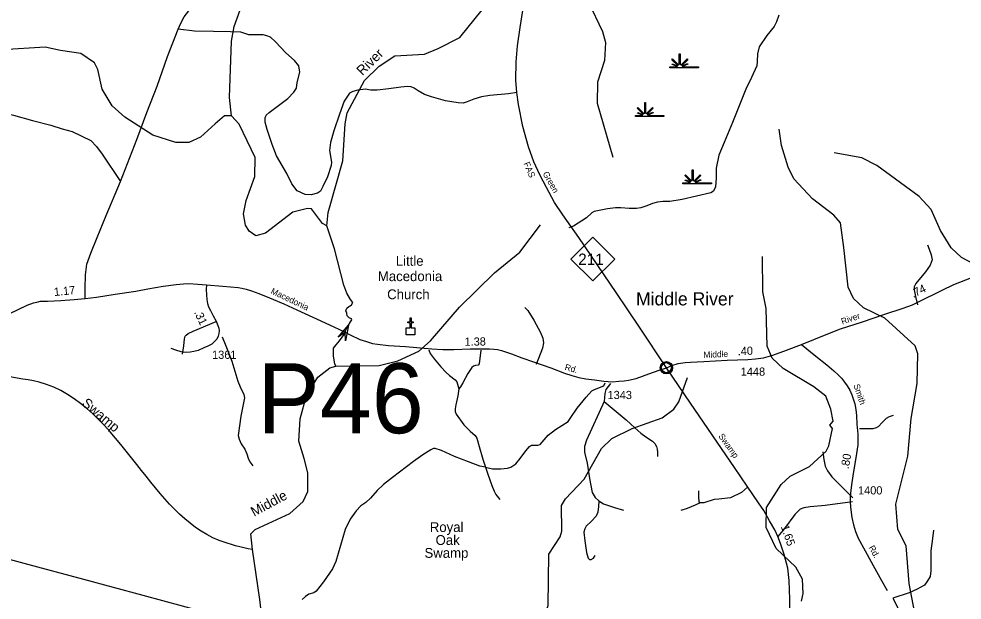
# Model space of a CAD drawing. Extents: x 2104537 to 2336408, y 34176 to 229611.
# Drawn here: x 2206373 to 2220751, y 104325 to 113186 of the extents above; entities that cross this region are included whole.
import ezdxf

# ---------------------------------------------------------------- set-up
doc = ezdxf.new("R2010")
doc.units = 0
for name, color, linetype in [('Exist Civil Demographics Community CELL', 7, 'Continuous'), ('Exist Civil Demographics Community Label', 7, 'Continuous'), ('Exist Cultural Church CELL', 7, 'Continuous'), ('Exist Cultural Church Label', 7, 'Continuous'), ('Exist Hydrographic Creek Single Shore', 7, 'Continuous'), ('Exist Hydrographic Misc Water Feature', 7, 'Continuous'), ('Exist Hydrographic Swamp CELL', 7, 'Continuous'), ('Exist Hydrographic Swamp Label', 7, 'Continuous'), ('Exist Road Non-System Type 51', 7, 'Continuous'), ('Exist Road Primary NC Attributed', 7, 'Continuous'), ('Exist Road Primary NC Label', 7, 'Continuous'), ('Exist Road Primary NC Mileage Hundredths English Label', 7, 'Continuous'), ('Exist Road Primary NC Shield CELL', 7, 'Continuous'), ('Exist Road Primary NC Shield Number Label', 7, 'Continuous'), ('Exist Road Secondary Mileage Hundredths English Label', 7, 'Continuous'), ('Exist Road Secondary Structure Pipe Attributed CELL', 7, 'Continuous'), ('Exist Road Secondary Structure Pipe Number Label', 7, 'Continuous'), ('Exist Road Secondary Type 51 Attributed', 7, 'Continuous'), ('Exist Road Secondary Type 51 Label', 7, 'Continuous'), ('Exist Road Secondary Type 51 Number Label', 7, 'Continuous'), ('Exist Utilities Electrical Transmission Line', 7, 'Continuous'), ('Old_Level_32', 7, 'Continuous')]:
    doc.layers.add(name, color=color, linetype=linetype)

msp = doc.modelspace()

# ---------------------------------------------------------------- linework, layer by layer
at = {"layer": 'Exist Civil Demographics Community CELL'}
msp.add_lwpolyline([(2216165, 107881), (2216166, 107886), (2216168, 107893), (2216171, 107900), (2216174, 107906), (2216177, 107912), (2216181, 107917), (2216185, 107921), (2216189, 107926), (2216195, 107930), (2216200, 107934), (2216205, 107937), (2216210, 107939), (2216216, 107942), (2216221, 107943), (2216226, 107945), (2216231, 107945), (2216235, 107946), (2216241, 107946), (2216245, 107946), (2216251, 107946), (2216256, 107945), (2216261, 107944), (2216266, 107943), (2216271, 107941), (2216278, 107938), (2216284, 107934), (2216289, 107931), (2216294, 107927), (2216298, 107924), (2216302, 107919), (2216306, 107915), (2216309, 107910), (2216312, 107905), (2216314, 107900), (2216316, 107895), (2216318, 107890), (2216319, 107885), (2216320, 107879), (2216321, 107875), (2216321, 107869), (2216321, 107863), (2216320, 107857), (2216319, 107852), (2216318, 107845), (2216316, 107840), (2216314, 107835), (2216310, 107829), (2216307, 107823), (2216304, 107818), (2216299, 107814), (2216294, 107809), (2216289, 107805), (2216284, 107801), (2216280, 107799), (2216273, 107795), (2216266, 107793), (2216260, 107791), (2216253, 107790), (2216249, 107790), (2216244, 107789), (2216239, 107789), (2216235, 107790), (2216229, 107790), (2216223, 107792), (2216218, 107793), (2216213, 107795), (2216209, 107797), (2216205, 107799), (2216198, 107803), (2216192, 107807), (2216187, 107812), (2216183, 107817), (2216180, 107821), (2216177, 107825), (2216173, 107832), (2216171, 107836), (2216169, 107840), (2216167, 107848), (2216165, 107855), (2216164, 107860), (2216164, 107866), (2216164, 107871), (2216165, 107878)], close=True, dxfattribs=at)
for centre, radius in [((2216243, 107868), 94.3), ((2216242, 107869), 76.7)]:
    msp.add_circle(centre, radius, dxfattribs=at)
at = {"layer": 'Exist Cultural Church CELL'}
msp.add_lwpolyline([(2212279, 108476), (2212336, 108476), (2212336, 108552), (2212304, 108552), (2212304, 108568), (2212336, 108568), (2212336, 108628), (2212352, 108628), (2212352, 108568), (2212384, 108568), (2212384, 108552), (2212352, 108552), (2212352, 108476), (2212410, 108476), (2212410, 108369), (2212279, 108369)], close=True, dxfattribs=at)
at = {"layer": 'Exist Hydrographic Creek Single Shore'}
for points in [[(2215050, 113452), (2215270, 112995), (2215313, 112827), (2215298, 112551), (2215192, 112219), (2215186, 111901), (2215425, 111079)], [(2211066, 110032), (2211090, 110232), (2211309, 111024), (2211347, 111585), (2211379, 111751), (2211643, 112245), (2211866, 112464), (2212106, 112623), (2212556, 112650), (2212764, 112735), (2213096, 112902), (2213435, 113322)], [(2211206, 107893), (2211189, 107925), (2211167, 108046), (2211167, 108165), (2211209, 108217), (2211261, 108277), (2211340, 108390), (2211345, 108408), (2211355, 108446), (2211429, 108566), (2211448, 108596), (2211444, 108611), (2211408, 108628), (2211379, 108661), (2211371, 108698), (2211358, 108736), (2211370, 108776), (2211405, 108799), (2211422, 108810), (2211444, 108826), (2211461, 108860), (2211426, 108906), (2211370, 109006), (2211324, 109124), (2211185, 109680), (2211066, 110032)], [(2209935, 105095), (2209907, 105333), (2209974, 105401), (2210505, 105647), (2210704, 105830), (2210778, 105983), (2210776, 106265), (2210724, 106482), (2210639, 106746), (2210662, 107087), (2210759, 107446), (2210932, 107725), (2211115, 107866), (2211206, 107893)], [(2210092, 103942), (2210045, 104333), (2209935, 105095)]]:
    msp.add_lwpolyline(points, dxfattribs=at)
msp.add_spline([(2209935, 105095), (2209427, 105234), (2208172, 106391), (2206680, 107647), (2206024, 107801), (2205648, 108108), (2204937, 109293), (2204755, 109433), (2204686, 109712), (2204769, 109879), (2204825, 110033), (2204713, 110270), (2204421, 110577), (2203514, 112029)], degree=3, dxfattribs=at)
at = {"layer": 'Exist Hydrographic Misc Water Feature'}
for points in [[(2209614, 111707), (2209586, 111989), (2209614, 112845), (2209654, 113071), (2209744, 113322), (2209992, 113632), (2210182, 113808), (2210686, 114370), (2210860, 114530)], [(2209614, 111707), (2209505, 111706), (2209364, 111587), (2209141, 111385), (2208966, 111299), (2208766, 111300), (2208416, 111415), (2207989, 111686), (2207796, 111860), (2207644, 112116), (2207576, 112416), (2207525, 112515), (2207316, 112657), (2207007, 112705), (2206774, 112753), (2206116, 112713), (2205932, 112779), (2205606, 112942)], [(2211066, 110032), (2210999, 110066), (2210831, 110289), (2210773, 110297), (2210548, 110239), (2210134, 109919), (2209984, 109876), (2209884, 109950), (2209825, 110039), (2209799, 110214), (2209839, 110416), (2209970, 110781), (2209976, 111073), (2209731, 111580), (2209614, 111707)], [(2220047, 104045), (2219943, 104578), (2219898, 105153), (2219771, 105402), (2219743, 105786), (2219922, 106521), (2219976, 107094), (2220064, 107627), (2220077, 108080), (2220035, 108202), (2219574, 108624), (2219248, 108781), (2219097, 108922), (2219012, 109097), (2218950, 109702), (2218897, 110077), (2218796, 110194), (2218470, 110443), (2218184, 110747), (2218100, 110923), (2217998, 111256), (2217963, 111506)], [(2222658, 108354), (2222274, 108509), (2221897, 108799), (2221670, 109013), (2221453, 109172), (2220742, 109549), (2220583, 109697), (2220423, 109962), (2220279, 110280), (2220094, 110477), (2219449, 110949), (2219224, 111065), (2218798, 111145)], [(2211206, 107893), (2211864, 107904), (2212147, 107974), (2212471, 108118), (2212645, 108276), (2213091, 108789), (2213621, 109316), (2214010, 109627), (2214324, 110048)], [(2218303, 104307), (2218330, 104425), (2218318, 104643), (2218217, 104825), (2217915, 105113), (2217763, 105431), (2217769, 105739), (2217992, 106089), (2218132, 106214), (2218423, 106360), (2218680, 106594), (2218721, 106679), (2218777, 106943), (2218735, 106993), (2218785, 107055), (2218750, 107236), (2218674, 107434), (2218490, 107575), (2218021, 107857), (2217854, 108014), (2217777, 108196), (2217765, 108770), (2217713, 109027), (2217709, 109562)], [(2214406, 104147), (2214439, 104242), (2214450, 105023), (2214623, 105292), (2214647, 105376), (2214645, 105767), (2214703, 105867), (2214992, 106170), (2215255, 106637), (2215413, 106789), (2215720, 106940), (2216177, 107102), (2216359, 107236), (2216434, 107346), (2216564, 107721)]]:
    msp.add_lwpolyline(points, dxfattribs=at)
at = {"layer": 'Exist Hydrographic Swamp CELL'}
for points in [[(2216298, 112454), (2216404, 112454), (2216408, 112461), (2216331, 112491), (2216337, 112501), (2216412, 112469), (2216416, 112475), (2216327, 112564), (2216337, 112575), (2216427, 112484), (2216440, 112488), (2216440, 112655), (2216455, 112655), (2216455, 112488), (2216467, 112484), (2216558, 112575), (2216568, 112564), (2216479, 112475), (2216483, 112468), (2216565, 112505), (2216570, 112495), (2216488, 112460), (2216491, 112454), (2216733, 112454), (2216733, 112439), (2216298, 112439)], [(2215770, 111712), (2215875, 111712), (2215879, 111719), (2215803, 111749), (2215809, 111759), (2215884, 111728), (2215887, 111734), (2215798, 111823), (2215809, 111833), (2215899, 111742), (2215912, 111747), (2215912, 111913), (2215926, 111913), (2215926, 111747), (2215939, 111742), (2216030, 111833), (2216040, 111823), (2215951, 111734), (2215955, 111726), (2216037, 111764), (2216042, 111753), (2215960, 111718), (2215963, 111712), (2216205, 111712), (2216205, 111698), (2215770, 111698)], [(2216496, 110685), (2216602, 110685), (2216606, 110692), (2216529, 110722), (2216535, 110732), (2216610, 110701), (2216613, 110706), (2216525, 110796), (2216535, 110806), (2216625, 110715), (2216638, 110720), (2216638, 110886), (2216653, 110886), (2216653, 110720), (2216665, 110715), (2216756, 110806), (2216766, 110796), (2216677, 110706), (2216681, 110699), (2216763, 110736), (2216768, 110726), (2216686, 110691), (2216689, 110685), (2216931, 110685), (2216931, 110671), (2216496, 110671)]]:
    msp.add_lwpolyline(points, close=True, dxfattribs=at)
at = {"layer": 'Exist Road Non-System Type 51'}
msp.add_line((2219694, 104354), (2219784, 104177), dxfattribs=at)
for points in [[(2208799, 113028), (2208840, 113122), (2208893, 113215), (2209017, 113376), (2209106, 113501), (2209221, 113654)], [(2217955, 113244), (2217922, 113142), (2217884, 113072), (2217776, 112933), (2217659, 112760), (2217633, 112652), (2217629, 112538), (2217620, 112469), (2217540, 112291), (2217452, 112114), (2217250, 111604), (2217124, 111301), (2217040, 111110), (2217001, 110908), (2217001, 110756), (2216992, 110627), (2216959, 110559), (2216921, 110533), (2216482, 110431), (2216295, 110401), (2216189, 110400), (2216106, 110393), (2216029, 110372), (2215943, 110337), (2215851, 110306), (2215788, 110294), (2215675, 110297), (2215551, 110306), (2215465, 110305), (2215344, 110288), (2215142, 110248), (2215108, 110228), (2215025, 110153), (2214826, 110025), (2214756, 110000)], [(2207921, 110706), (2208173, 111348), (2208323, 111761), (2208481, 112159), (2208639, 112612), (2208799, 113028)], [(2213964, 112062), (2213834, 112045), (2213551, 112016), (2213423, 111995), (2213309, 111962), (2213208, 111921), (2213146, 111900), (2213068, 111906), (2212876, 111936), (2212663, 111996), (2212558, 112035), (2212460, 112090), (2212396, 112131), (2212351, 112149), (2212295, 112154), (2212197, 112147), (2212014, 112121), (2211834, 112100), (2211738, 112099), (2211654, 112112), (2211538, 112099), (2211466, 112080), (2211414, 112051), (2211332, 111929), (2211258, 111732), (2211176, 111479), (2211124, 111299), (2211109, 111179), (2211137, 111001), (2211133, 110951), (2211077, 110778), (2211008, 110632), (2210969, 110561), (2210927, 110531), (2210829, 110504), (2210735, 110507), (2210613, 110562), (2210532, 110673), (2210456, 110828), (2210302, 111097), (2210234, 111270), (2210160, 111499), (2210127, 111611), (2210128, 111677), (2210142, 111717), (2210187, 111758), (2210471, 111972), (2210562, 112067), (2210605, 112129), (2210617, 112216), (2210657, 112374), (2210638, 112468), (2210572, 112551), (2210442, 112668), (2210283, 112836), (2210206, 112908), (2210152, 112927), (2210095, 112941), (2209879, 112945), (2209755, 112983), (2209597, 112990), (2209341, 112995), (2209049, 112997), (2208799, 113028)], [(2205215, 112540), (2205334, 112481), (2205615, 112323), (2205684, 112256), (2205741, 112165), (2205780, 112063), (2205795, 111971), (2205813, 111899), (2205826, 111863), (2205842, 111844), (2205872, 111830), (2206023, 111785), (2206293, 111716), (2206580, 111637), (2206861, 111567), (2207031, 111511), (2207186, 111467), (2207469, 111333), (2207554, 111242), (2207645, 111125), (2207921, 110706)], [(2207382, 108925), (2207381, 109079), (2207387, 109285), (2207411, 109445), (2207468, 109616), (2207567, 109852), (2207704, 110190), (2207921, 110706)], [(2220225, 109739), (2220248, 109673), (2220281, 109591), (2220293, 109512), (2220262, 109429), (2220191, 109328), (2220043, 109151), (2220021, 109103), (2220020, 109057), (2220041, 108953), (2220072, 108826)], [(2214084, 108787), (2214133, 108742), (2214220, 108595), (2214324, 108404), (2214359, 108318), (2214370, 108245), (2214355, 108166), (2214259, 107919)], [(2208865, 108075), (2208888, 108201), (2208899, 108309), (2208907, 108348), (2208924, 108366), (2208952, 108390), (2209030, 108427), (2209378, 108572)], [(2209473, 108337), (2209528, 108201), (2209618, 107966), (2209709, 107664), (2209748, 107574), (2209803, 107458), (2209812, 107408), (2209757, 107128), (2209716, 106835), (2209730, 106778), (2209763, 106710), (2209818, 106626), (2209846, 106557), (2209869, 106487), (2209895, 106431), (2209940, 106374)], [(2212623, 108142), (2212641, 108084), (2212704, 108002), (2212805, 107882), (2212886, 107796), (2212936, 107749), (2213023, 107683), (2213047, 107654), (2213077, 107548)], [(2213417, 108135), (2213389, 107925), (2213375, 107907), (2213333, 107902), (2213301, 107890), (2213275, 107870), (2213218, 107781), (2213140, 107635), (2213106, 107578), (2213077, 107548)], [(2213488, 106350), (2213595, 106327), (2213718, 106326), (2213820, 106339), (2213870, 106354), (2213948, 106401), (2214015, 106485), (2214102, 106602), (2214159, 106668), (2214189, 106687), (2214281, 106686), (2214317, 106696), (2214443, 106839), (2214555, 106924), (2214747, 107048), (2214785, 107111), (2214883, 107251), (2215020, 107419), (2215109, 107518), (2215148, 107538), (2215288, 107591), (2215312, 107636)], [(2215392, 107628), (2215321, 107534), (2215305, 107476), (2215293, 107355)], [(2213077, 107548), (2213066, 107440), (2213035, 107304), (2213023, 107240), (2213022, 107198), (2213038, 107160), (2213156, 106995), (2213251, 106900), (2213328, 106834), (2213354, 106793), (2213387, 106669), (2213445, 106472), (2213488, 106350)], [(2215293, 107355), (2215024, 106763), (2214993, 106666), (2214996, 106582), (2215035, 106411), (2215072, 106181), (2215112, 105968), (2215159, 105890), (2215215, 105837)], [(2215293, 107355), (2215629, 107073), (2215764, 106952), (2215851, 106871), (2215928, 106816), (2216030, 106750), (2216067, 106715), (2216091, 106669), (2216104, 106627), (2216108, 106582), (2216107, 106513)], [(2219700, 107138), (2219637, 107120), (2219591, 107093), (2219533, 107033), (2219478, 106970), (2219440, 106949), (2219392, 106937), (2219300, 106934), (2219185, 106935)], [(2213488, 106350), (2213398, 106365), (2213229, 106435), (2213015, 106515), (2212814, 106606), (2212717, 106637), (2212695, 106636), (2212650, 106618), (2212533, 106541), (2212389, 106439), (2212068, 106196), (2211929, 106087), (2211834, 105998), (2211733, 105881), (2211662, 105813), (2211586, 105764), (2211513, 105687), (2211424, 105558), (2211348, 105403), (2211204, 104914), (2211152, 104802), (2211015, 104604), (2210903, 104461), (2210871, 104437), (2210795, 104414), (2210744, 104380), (2210690, 104333)], [(2218626, 106586), (2218641, 106470), (2218664, 106368), (2218699, 106295), (2218764, 106205), (2219087, 105884)], [(2213488, 106350), (2213521, 106244), (2213581, 106071), (2213616, 105985), (2213644, 105933), (2213705, 105860)], [(2216760, 105808), (2216743, 105820), (2216739, 105905), (2216738, 105991)], [(2217477, 106045), (2217388, 105966), (2217221, 105882), (2217041, 105862), (2216971, 105858), (2216816, 105810), (2216760, 105808)], [(2215215, 105837), (2215210, 105751), (2215199, 105665), (2215172, 105606), (2215098, 105524), (2215021, 105453), (2214999, 105413), (2214984, 105359), (2214999, 105231), (2215027, 105053), (2215050, 104967), (2215070, 104946), (2215096, 104944), (2215132, 104966), (2215158, 105006)], [(2215215, 105837), (2215282, 105791), (2215454, 105735), (2215589, 105698)], [(2219079, 105824), (2218662, 105766), (2218436, 105746), (2218340, 105731), (2218280, 105711), (2218201, 105628), (2218045, 105416), (2217940, 105293)], [(2216760, 105808), (2216682, 105771), (2216562, 105722), (2216463, 105693)], [(2220316, 105392), (2220297, 105264), (2220275, 105078), (2220272, 104912), (2220276, 104772), (2220264, 104686), (2220225, 104617), (2220176, 104555), (2220068, 104492), (2219943, 104437), (2219694, 104354)]]:
    msp.add_lwpolyline(points, dxfattribs=at)
at = {"layer": 'Exist Road Primary NC Attributed'}
for points in [[(2216243, 107868), (2215833, 108484), (2215476, 109013), (2214910, 109855), (2214667, 110200), (2214540, 110385), (2214414, 110614), (2214312, 110810), (2214223, 111008), (2214142, 111233), (2214055, 111547), (2213988, 111882), (2213964, 112062), (2213950, 112252), (2213954, 112532), (2213973, 112774), (2214012, 113053), (2214057, 113316)], [(2218123, 104023), (2218124, 104098), (2218126, 104337), (2218117, 104625), (2218092, 104811), (2218039, 105020), (2217982, 105186), (2217940, 105293), (2217894, 105399), (2217816, 105536), (2217727, 105689), (2217645, 105807), (2217474, 106062), (2217282, 106347), (2216610, 107330), (2216243, 107868)]]:
    msp.add_lwpolyline(points, dxfattribs=at)
at = {"layer": 'Exist Road Primary NC Shield CELL'}
msp.add_lwpolyline([(2214789, 109523), (2215122, 109856), (2215455, 109523), (2215122, 109190)], close=True, dxfattribs=at)
at = {"layer": 'Exist Road Secondary Structure Pipe Attributed CELL'}
msp.add_lwpolyline([(2211239, 108334), (2211398, 108518), (2211352, 108278), (2211345, 108408)], close=True, dxfattribs=at)
at = {"layer": 'Exist Road Secondary Type 51 Attributed'}
for points in [[(2218302, 108220), (2218679, 108373), (2218898, 108459), (2219232, 108565), (2219560, 108680), (2219853, 108775), (2219993, 108828), (2220087, 108873), (2220446, 109048), (2220627, 109137), (2220718, 109173), (2220810, 109207), (2220924, 109252), (2221016, 109303), (2221088, 109347), (2221143, 109388), (2221205, 109449), (2221280, 109541), (2221337, 109624), (2221379, 109702), (2221413, 109789), (2221441, 109889), (2221471, 110062), (2221480, 110109)], [(2205946, 108559), (2206497, 108822), (2206597, 108855), (2206649, 108869), (2206701, 108880), (2206809, 108884), (2207013, 108891), (2207214, 108906), (2207382, 108925), (2207555, 108945), (2207842, 108989), (2208157, 109036), (2208341, 109068), (2208571, 109112), (2208773, 109136), (2208881, 109148), (2208962, 109150), (2209099, 109140), (2209233, 109131)], [(2209233, 109131), (2209229, 109061), (2209231, 108980), (2209237, 108910), (2209248, 108849), (2209265, 108796), (2209295, 108740), (2209335, 108659), (2209378, 108577), (2209408, 108513), (2209422, 108470), (2209425, 108430), (2209423, 108389), (2209412, 108347), (2209388, 108304), (2209350, 108262), (2209312, 108228), (2209255, 108198), (2209193, 108170), (2209104, 108132), (2209040, 108113), (2208986, 108104), (2208919, 108100), (2208848, 108108), (2208767, 108134), (2208693, 108162)], [(2209233, 109131), (2209481, 109112), (2209714, 109091), (2209774, 109082), (2209836, 109067), (2209919, 109040), (2210029, 109000), (2210193, 108934), (2210414, 108844), (2210612, 108751), (2210855, 108638), (2211174, 108489), (2211345, 108408), (2211425, 108370), (2211571, 108296), (2211670, 108266), (2211764, 108238), (2211838, 108226), (2212007, 108206), (2212264, 108189), (2212670, 108156), (2212836, 108145), (2213004, 108147), (2213251, 108155), (2213413, 108156), (2213546, 108158), (2213615, 108153), (2213668, 108145), (2213729, 108130), (2213883, 108081), (2214040, 108019), (2214219, 107959), (2214480, 107866), (2214689, 107785), (2214801, 107749), (2214906, 107719), (2215016, 107698), (2215146, 107681), (2215291, 107664), (2215420, 107655), (2215520, 107661), (2215597, 107666), (2215663, 107676), (2215780, 107706), (2215974, 107776), (2216135, 107829), (2216243, 107868)], [(2216243, 107868), (2216325, 107900), (2216423, 107931), (2216527, 107946), (2216610, 107955), (2216812, 107961), (2217171, 107982), (2217484, 107993), (2217599, 108004), (2217725, 108019), (2217867, 108061), (2218075, 108135), (2218302, 108220)], [(2218302, 108220), (2218523, 108044), (2218687, 107912), (2218796, 107821), (2218864, 107759), (2218911, 107708), (2218960, 107646), (2219000, 107593), (2219040, 107527), (2219072, 107455), (2219092, 107393), (2219113, 107317), (2219130, 107230), (2219142, 107140), (2219147, 107009), (2219160, 106853), (2219162, 106777), (2219160, 106690), (2219143, 106558), (2219085, 106218), (2219064, 106084), (2219049, 105956), (2219042, 105877), (2219042, 105822), (2219047, 105746), (2219059, 105663), (2219072, 105584), (2219096, 105472), (2219128, 105369), (2219166, 105270), (2219271, 105076), (2219397, 104855), (2219524, 104625), (2219608, 104474)]]:
    msp.add_lwpolyline(points, dxfattribs=at)
at = {"layer": 'Exist Utilities Electrical Transmission Line'}
msp.add_lwpolyline([(2205242, 105212), (2205774, 105070), (2206450, 104887), (2207356, 104645), (2208262, 104402), (2209161, 104155), (2210093, 103912), (2210902, 103695), (2211786, 103454), (2212618, 103232), (2213542, 102987), (2214477, 102736), (2215381, 102495), (2215621, 102432)], dxfattribs=at)

# ---------------------------------------------------------------- texts
at = {"layer": 'Exist Civil Demographics Community Label'}
msp.add_text('Middle River', height=200, dxfattribs=at).set_placement((2215780, 108818))
at = {"layer": 'Exist Cultural Church Label'}
for s, p in [('Little', (2212118, 109422)), ('Macedonia', (2211845, 109188)), ('Church', (2211987, 108912))]:
    msp.add_text(s, height=150, dxfattribs=at).set_placement(p)
at = {"layer": 'Exist Hydrographic Swamp Label'}
for s, p in [('Royal', (2212637, 105363)), ('Oak', (2212725, 105166)), ('Swamp', (2212556, 104970))]:
    msp.add_text(s, height=150, dxfattribs=at).set_placement(p)
at = {"layer": 'Exist Road Primary NC Label'}
for s, rotation, p in [('FAS', 292.6993, (2214065, 110982)), ('Green', 299.8018, (2214353, 110827)), ('Swamp', 305.6029, (2217030, 106823))]:
    msp.add_text(s, height=95, rotation=rotation, dxfattribs=at).set_placement(p)
at = {"layer": 'Exist Road Primary NC Mileage Hundredths English Label'}
msp.add_text('1.65', height=125, rotation=289.123, dxfattribs=at).set_placement((2217986, 105445))
at = {"layer": 'Exist Road Primary NC Shield Number Label'}
msp.add_text('211', height=175, dxfattribs=at).set_placement((2214898, 109433))
at = {"layer": 'Exist Road Secondary Mileage Hundredths English Label'}
for s, rotation, p in [('.74', 26.0908, (2220005, 108931)), ('1.17', 5.6301, (2206913, 108960)), ('.31', 295.1913, (2209040, 108714)), ('1.38', 0.8188, (2213167, 108202)), ('.40', 2.0709, (2217332, 108058)), ('.80', 80.2326, (2219022, 106318))]:
    msp.add_text(s, height=125, rotation=rotation, dxfattribs=at).set_placement(p)
at = {"layer": 'Exist Road Secondary Structure Pipe Number Label'}
msp.add_text('P46', height=1066.3, dxfattribs=at).set_placement((2210008, 106869))
at = {"layer": 'Exist Road Secondary Type 51 Label'}
for s, rotation, p in [('Macedonia', 334.3604, (2210204, 109004)), ('River', 18.6914, (2218925, 108524)), ('Middle', 2.4852, (2216811, 108017)), ('Rd.', 344.543, (2214686, 107836)), ('Smith', 288.6779, (2219093, 107601)), ('Rd.', 298.9774, (2219323, 105127))]:
    msp.add_text(s, height=95, rotation=rotation, dxfattribs=at).set_placement(p)
at = {"layer": 'Exist Road Secondary Type 51 Number Label'}
for s, p in [('1361', (2209318, 108003)), ('1448', (2217376, 107746)), ('1343', (2215346, 107390)), ('1400', (2219164, 105936))]:
    msp.add_text(s, height=125, dxfattribs=at).set_placement(p)
at = {"layer": 'Old_Level_32'}
for s, rotation, p in [('River', 44.463, (2211609, 112313)), ('Swamp', 319.8033, (2207321, 107306)), ('Middle', 28.4059, (2209958, 105595))]:
    msp.add_text(s, height=150, rotation=rotation, dxfattribs=at).set_placement(p)

doc.saveas('drawing.dxf')
